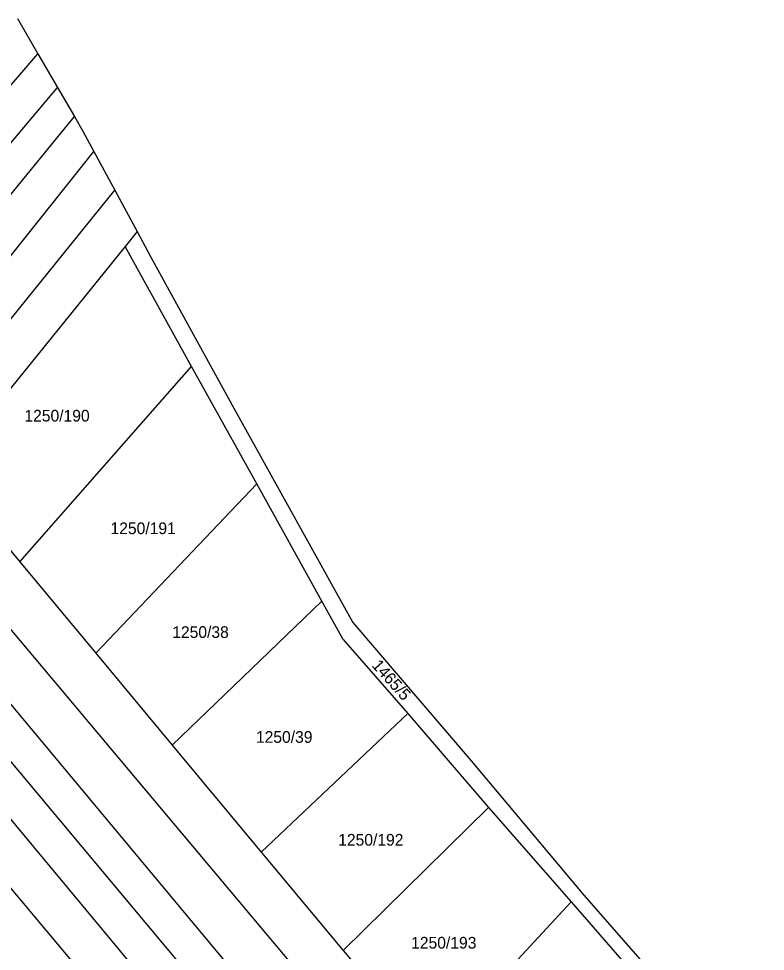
# Model space of a CAD drawing. Extents: x -580630 to -576196, y -1189024 to -1183567.
# Drawn here: x -576436.7 to -576328.2, y -1186306.1 to -1186170.7 of the extents above; entities that cross this region are included whole.
import ezdxf

# ---------------------------------------------------------------- set-up
doc = ezdxf.new("R2010")
doc.units = 0
for name, color, linetype in [('Vrstva 1', 7, 'Continuous'), ('Vrstva 13', 7, 'Continuous'), ('Vrstva 18', 7, 'Continuous'), ('Vrstva 6', 7, 'Continuous')]:
    doc.layers.add(name, color=color, linetype=linetype)

msp = doc.modelspace()

# ---------------------------------------------------------------- linework, layer by layer
at = {"layer": 'Vrstva 1'}
for p, q in [((-576419.49, -1186201.57), (-576421.24, -1186203.75)), ((-576411.57, -1186221.17), (-576421.24, -1186203.75)), ((-576402.09, -1186238.24), (-576411.57, -1186221.17)), ((-576392.63, -1186255.28), (-576402.09, -1186238.24)), ((-576389.55, -1186260.82), (-576392.63, -1186255.28)), ((-576389.55, -1186260.82), (-576380.14, -1186271.57)), ((-576380.14, -1186271.57), (-576368.45, -1186285.23)), ((-576368.45, -1186285.23), (-576356.44, -1186298.92)), ((-576356.44, -1186298.92), (-576343.74, -1186313.52))]:
    msp.add_line(p, q, dxfattribs=at)
at = {"layer": 'Vrstva 13'}
for p, q in [((-576436.88, -1186170.66), (-576433.9, -1186175.77)), ((-576433.9, -1186175.77), (-576431.05, -1186180.66)), ((-576431.05, -1186180.66), (-576428.61, -1186184.86)), ((-576428.61, -1186184.86), (-576427.36, -1186187)), ((-576427.36, -1186187), (-576425.76, -1186189.97)), ((-576425.76, -1186189.97), (-576422.74, -1186195.56)), ((-576422.74, -1186195.56), (-576419.49, -1186201.57)), ((-576419.49, -1186201.57), (-576417.53, -1186205.21)), ((-576417.53, -1186205.21), (-576405.7, -1186226.82)), ((-576405.7, -1186226.82), (-576388.13, -1186258.37)), ((-576388.13, -1186258.37), (-576370.96, -1186278.47)), ((-576370.96, -1186278.47), (-576354.57, -1186297.97)), ((-576354.57, -1186297.97), (-576328.21, -1186328.06))]:
    msp.add_line(p, q, dxfattribs=at)
at = {"layer": 'Vrstva 6'}
for p, q in [((-576488.66, -1186239.25), (-576433.9, -1186175.77)), ((-576484.78, -1186244.4), (-576431.05, -1186180.66)), ((-576481.18, -1186249.18), (-576428.61, -1186184.86)), ((-576477.28, -1186254.36), (-576425.76, -1186189.97)), ((-576473.89, -1186258.86), (-576422.74, -1186195.56)), ((-576421.24, -1186203.75), (-576447.55, -1186236.31)), ((-576436.53, -1186249.55), (-576411.57, -1186221.17)), ((-576445.85, -1186238.35), (-576436.53, -1186249.55)), ((-576425.49, -1186262.83), (-576402.09, -1186238.24)), ((-576450.59, -1186244.26), (-576390.21, -1186316.08)), ((-576455.04, -1186249.72), (-576396.22, -1186320.15)), ((-576436.53, -1186249.55), (-576425.49, -1186262.83)), ((-576458.51, -1186253.97), (-576395.82, -1186328.8)), ((-576414.4, -1186276.16), (-576392.63, -1186255.28)), ((-576461.9, -1186258.13), (-576398.05, -1186334.77)), ((-576466.11, -1186263.29), (-576402.75, -1186338.85)), ((-576425.49, -1186262.83), (-576414.4, -1186276.16)), ((-576401.45, -1186291.72), (-576380.14, -1186271.57)), ((-576414.4, -1186276.16), (-576401.45, -1186291.72)), ((-576368.45, -1186285.23), (-576389.56, -1186306.01)), ((-576401.45, -1186291.72), (-576389.56, -1186306.01)), ((-576356.44, -1186298.92), (-576376.71, -1186320.89)), ((-576389.56, -1186306.01), (-576376.71, -1186320.89))]:
    msp.add_line(p, q, dxfattribs=at)

# ---------------------------------------------------------------- texts
at = {"layer": 'Vrstva 18'}
for s, p in [('1250/190', (-576435.869, -1186229.18)), ('1250/191', (-576423.354, -1186245.53)), ('1250/38', (-576414.388, -1186260.61)), ('1250/39', (-576402.228, -1186275.84)), ('1250/192', (-576390.276, -1186290.78)), ('1250/193', (-576379.679, -1186305.73))]:
    msp.add_text(s, height=1.7, dxfattribs=at).set_placement(p)
msp.add_text('1465/5', height=1.7, rotation=311.91823, dxfattribs=at).set_placement((-576385.474, -1186264.672))

doc.saveas('drawing.dxf')
